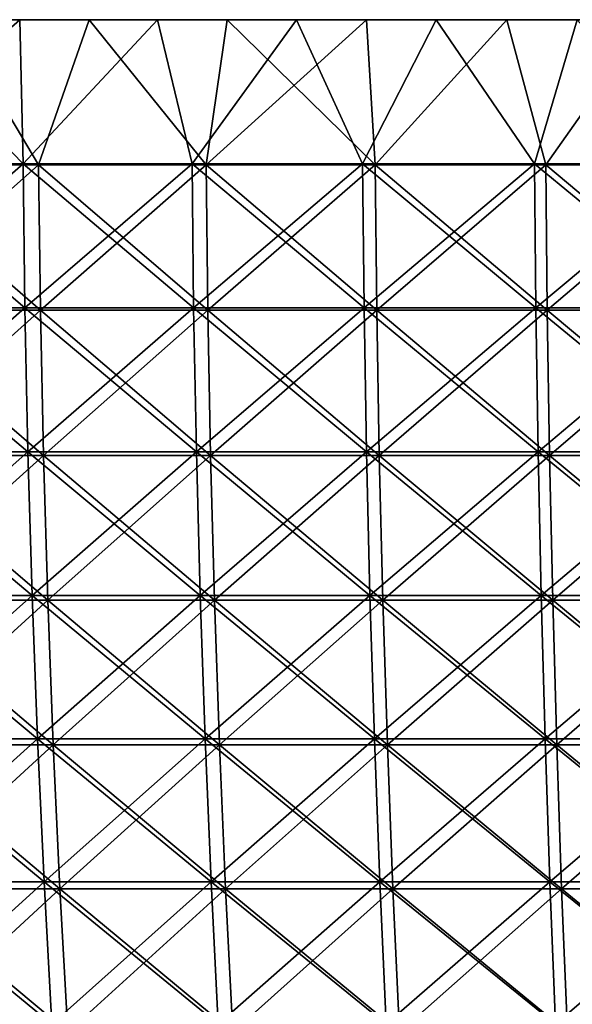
# Model space of a CAD drawing. Header units: millimetres. Extents: x -250 to 250, y 3898 to 4150.
# Tile 499 of 558: x -83 to -59, y 4107 to 4150. Entities that reach past the tile are written whole.
import ezdxf

# ---------------------------------------------------------------- set-up
doc = ezdxf.new("R2010")
doc.units = ezdxf.units.MM
doc.header["$LTSCALE"] = 5.599365
for name, color, linetype in [('1', 7, 'CONTINUOUS'), ('2', 7, 'CONTINUOUS'), ('3', 7, 'CONTINUOUS'), ('4', 7, 'CONTINUOUS'), ('5', 7, 'CONTINUOUS')]:
    doc.layers.add(name, color=color, linetype=linetype)

msp = doc.modelspace()

# ---------------------------------------------------------------- linework, layer by layer
at = {"layer": '1', "color": 251, "linetype": 'Continuous', "true_color": 0x504f50}
for points in [[(-89.103, 4150, 233.582), (-83.205, 4150, 235.748), (-80.213, 4150, 234.67), (-89.103, 4150, 233.582)], [(-86.132, 4150, 232.563), (-89.103, 4150, 233.582), (-80.213, 4150, 234.67), (-86.132, 4150, 232.563)], [(-83.205, 4150, -235.748), (-89.103, 4150, -233.582), (-80.213, 4150, -234.67), (-83.205, 4150, -235.748)], [(-80.213, 4150, -234.67), (-89.103, 4150, -233.582), (-86.132, 4150, -232.562), (-80.213, 4150, -234.67)], [(-83.205, 4150, 235.748), (-77.254, 4150, 237.764), (-74.242, 4150, 236.627), (-83.205, 4150, 235.748)], [(-80.213, 4150, 234.67), (-83.205, 4150, 235.748), (-74.242, 4150, 236.627), (-80.213, 4150, 234.67)], [(-77.254, 4150, -237.764), (-83.205, 4150, -235.748), (-74.242, 4150, -236.626), (-77.254, 4150, -237.764)], [(-74.242, 4150, -236.626), (-83.205, 4150, -235.748), (-80.213, 4150, -234.67), (-74.242, 4150, -236.626)], [(-77.254, 4150, 237.764), (-71.255, 4150, 239.63), (-68.224, 4150, 238.431), (-77.254, 4150, 237.764)], [(-74.242, 4150, 236.627), (-77.254, 4150, 237.764), (-68.224, 4150, 238.431), (-74.242, 4150, 236.627)], [(-71.255, 4150, -239.63), (-77.254, 4150, -237.764), (-68.224, 4150, -238.431), (-71.255, 4150, -239.63)], [(-68.224, 4150, -238.431), (-77.254, 4150, -237.764), (-74.242, 4150, -236.626), (-68.224, 4150, -238.431)], [(-71.255, 4150, 239.63), (-65.21, 4150, 241.345), (-62.162, 4150, 240.083), (-71.255, 4150, 239.63)], [(-68.224, 4150, 238.431), (-71.255, 4150, 239.63), (-62.162, 4150, 240.083), (-68.224, 4150, 238.431)], [(-65.21, 4150, -241.345), (-71.255, 4150, -239.63), (-62.162, 4150, -240.083), (-65.21, 4150, -241.345)], [(-62.162, 4150, -240.083), (-71.255, 4150, -239.63), (-68.224, 4150, -238.431), (-62.162, 4150, -240.083)], [(-65.21, 4150, 241.345), (-59.125, 4150, 242.908), (-56.06, 4150, 241.581), (-65.21, 4150, 241.345)], [(-62.162, 4150, 240.083), (-65.21, 4150, 241.345), (-56.06, 4150, 241.581), (-62.162, 4150, 240.083)], [(-59.125, 4150, -242.908), (-65.21, 4150, -241.345), (-56.06, 4150, -241.581), (-59.125, 4150, -242.908)], [(-56.06, 4150, -241.581), (-65.21, 4150, -241.345), (-62.162, 4150, -240.083), (-56.06, 4150, -241.581)]]:
    msp.add_3dface(points, dxfattribs=at)
at = {"layer": '2', "color": 251, "linetype": 'Continuous', "true_color": 0x504f50}
for points in [[(-89.103, 4150, -233.582), (-83.205, 4150, -235.748), (-90.282, 4143.772, -233.046), (-89.103, 4150, -233.582)], [(-83.205, 4150, -235.748), (-83.063, 4143.772, -235.715), (-90.282, 4143.772, -233.046), (-83.205, 4150, -235.748)], [(-83.205, 4150, -235.748), (-77.254, 4150, -237.764), (-83.063, 4143.772, -235.715), (-83.205, 4150, -235.748)], [(-77.254, 4150, -237.764), (-75.765, 4143.772, -238.162), (-83.063, 4143.772, -235.715), (-77.254, 4150, -237.764)], [(-77.254, 4150, -237.764), (-71.255, 4150, -239.63), (-75.765, 4143.772, -238.162), (-77.254, 4150, -237.764)], [(-71.255, 4150, -239.63), (-68.395, 4143.772, -240.382), (-75.765, 4143.772, -238.162), (-71.255, 4150, -239.63)], [(-71.255, 4150, -239.63), (-65.21, 4150, -241.345), (-68.395, 4143.772, -240.382), (-71.255, 4150, -239.63)], [(-65.21, 4150, -241.345), (-60.96, 4143.772, -242.374), (-68.395, 4143.772, -240.382), (-65.21, 4150, -241.345)], [(-65.21, 4150, -241.345), (-59.125, 4150, -242.908), (-60.96, 4143.772, -242.374), (-65.21, 4150, -241.345)], [(-59.125, 4150, -242.908), (-53.467, 4143.772, -244.136), (-60.96, 4143.772, -242.374), (-59.125, 4150, -242.908)], [(-83.063, 4143.772, -235.715), (-90.198, 4137.541, -232.828), (-90.282, 4143.772, -233.046), (-83.063, 4143.772, -235.715)], [(-82.985, 4137.541, -235.496), (-90.198, 4137.541, -232.828), (-83.063, 4143.772, -235.715), (-82.985, 4137.541, -235.496)], [(-75.765, 4143.772, -238.162), (-82.985, 4137.541, -235.496), (-83.063, 4143.772, -235.715), (-75.765, 4143.772, -238.162)], [(-75.694, 4137.541, -237.939), (-82.985, 4137.541, -235.496), (-75.765, 4143.772, -238.162), (-75.694, 4137.541, -237.939)], [(-68.395, 4143.772, -240.382), (-75.694, 4137.541, -237.939), (-75.765, 4143.772, -238.162), (-68.395, 4143.772, -240.382)], [(-68.331, 4137.541, -240.158), (-75.694, 4137.541, -237.939), (-68.395, 4143.772, -240.382), (-68.331, 4137.541, -240.158)], [(-60.96, 4143.772, -242.374), (-68.331, 4137.541, -240.158), (-68.395, 4143.772, -240.382), (-60.96, 4143.772, -242.374)], [(-60.903, 4137.541, -242.148), (-68.331, 4137.541, -240.158), (-60.96, 4143.772, -242.374), (-60.903, 4137.541, -242.148)], [(-53.467, 4143.772, -244.136), (-60.903, 4137.541, -242.148), (-60.96, 4143.772, -242.374), (-53.467, 4143.772, -244.136)], [(-53.417, 4137.541, -243.909), (-60.903, 4137.541, -242.148), (-53.467, 4143.772, -244.136), (-53.417, 4137.541, -243.909)], [(-82.985, 4137.541, -235.496), (-90.058, 4131.318, -232.466), (-90.198, 4137.541, -232.828), (-82.985, 4137.541, -235.496)], [(-82.856, 4131.318, -235.129), (-90.058, 4131.318, -232.466), (-82.985, 4137.541, -235.496), (-82.856, 4131.318, -235.129)], [(-75.694, 4137.541, -237.939), (-82.856, 4131.318, -235.129), (-82.985, 4137.541, -235.496), (-75.694, 4137.541, -237.939)], [(-75.576, 4131.318, -237.569), (-82.856, 4131.318, -235.129), (-75.694, 4137.541, -237.939), (-75.576, 4131.318, -237.569)], [(-68.331, 4137.541, -240.158), (-75.576, 4131.318, -237.569), (-75.694, 4137.541, -237.939), (-68.331, 4137.541, -240.158)], [(-68.224, 4131.318, -239.784), (-75.576, 4131.318, -237.569), (-68.331, 4137.541, -240.158), (-68.224, 4131.318, -239.784)], [(-60.903, 4137.541, -242.148), (-68.224, 4131.318, -239.784), (-68.331, 4137.541, -240.158), (-60.903, 4137.541, -242.148)], [(-60.808, 4131.318, -241.771), (-68.224, 4131.318, -239.784), (-60.903, 4137.541, -242.148), (-60.808, 4131.318, -241.771)], [(-53.417, 4137.541, -243.909), (-60.808, 4131.318, -241.771), (-60.903, 4137.541, -242.148), (-53.417, 4137.541, -243.909)], [(-53.334, 4131.318, -243.529), (-60.808, 4131.318, -241.771), (-53.417, 4137.541, -243.909), (-53.334, 4131.318, -243.529)], [(-82.856, 4131.318, -235.129), (-89.862, 4125.107, -231.96), (-90.058, 4131.318, -232.466), (-82.856, 4131.318, -235.129)], [(-82.676, 4125.107, -234.617), (-89.862, 4125.107, -231.96), (-82.856, 4131.318, -235.129), (-82.676, 4125.107, -234.617)], [(-75.576, 4131.318, -237.569), (-82.676, 4125.107, -234.617), (-82.856, 4131.318, -235.129), (-75.576, 4131.318, -237.569)], [(-75.412, 4125.107, -237.052), (-82.676, 4125.107, -234.617), (-75.576, 4131.318, -237.569), (-75.412, 4125.107, -237.052)], [(-68.224, 4131.318, -239.784), (-75.412, 4125.107, -237.052), (-75.576, 4131.318, -237.569), (-68.224, 4131.318, -239.784)], [(-68.076, 4125.107, -239.261), (-75.412, 4125.107, -237.052), (-68.224, 4131.318, -239.784), (-68.076, 4125.107, -239.261)], [(-60.808, 4131.318, -241.771), (-68.076, 4125.107, -239.261), (-68.224, 4131.318, -239.784), (-60.808, 4131.318, -241.771)], [(-60.675, 4125.107, -241.244), (-68.076, 4125.107, -239.261), (-60.808, 4131.318, -241.771), (-60.675, 4125.107, -241.244)], [(-53.334, 4131.318, -243.529), (-60.675, 4125.107, -241.244), (-60.808, 4131.318, -241.771), (-53.334, 4131.318, -243.529)], [(-53.217, 4125.107, -242.998), (-60.675, 4125.107, -241.244), (-53.334, 4131.318, -243.529), (-53.217, 4125.107, -242.998)], [(-82.676, 4125.107, -234.617), (-89.609, 4118.911, -231.308), (-89.862, 4125.107, -231.96), (-82.676, 4125.107, -234.617)], [(-82.444, 4118.911, -233.958), (-89.609, 4118.911, -231.308), (-82.676, 4125.107, -234.617), (-82.444, 4118.911, -233.958)], [(-75.412, 4125.107, -237.052), (-82.444, 4118.911, -233.958), (-82.676, 4125.107, -234.617), (-75.412, 4125.107, -237.052)], [(-75.2, 4118.911, -236.386), (-82.444, 4118.911, -233.958), (-75.412, 4125.107, -237.052), (-75.2, 4118.911, -236.386)], [(-68.076, 4125.107, -239.261), (-75.2, 4118.911, -236.386), (-75.412, 4125.107, -237.052), (-68.076, 4125.107, -239.261)], [(-67.885, 4118.911, -238.59), (-75.2, 4118.911, -236.386), (-68.076, 4125.107, -239.261), (-67.885, 4118.911, -238.59)], [(-60.675, 4125.107, -241.244), (-67.885, 4118.911, -238.59), (-68.076, 4125.107, -239.261), (-60.675, 4125.107, -241.244)], [(-60.505, 4118.911, -240.567), (-67.885, 4118.911, -238.59), (-60.675, 4125.107, -241.244), (-60.505, 4118.911, -240.567)], [(-53.217, 4125.107, -242.998), (-60.505, 4118.911, -240.567), (-60.675, 4125.107, -241.244), (-53.217, 4125.107, -242.998)], [(-53.068, 4118.911, -242.316), (-60.505, 4118.911, -240.567), (-53.217, 4125.107, -242.998), (-53.068, 4118.911, -242.316)], [(-82.444, 4118.911, -233.958), (-89.301, 4112.734, -230.514), (-89.609, 4118.911, -231.308), (-82.444, 4118.911, -233.958)], [(-82.16, 4112.734, -233.154), (-89.301, 4112.734, -230.514), (-82.444, 4118.911, -233.958), (-82.16, 4112.734, -233.154)], [(-75.2, 4118.911, -236.386), (-82.16, 4112.734, -233.154), (-82.444, 4118.911, -233.958), (-75.2, 4118.911, -236.386)], [(-74.941, 4112.734, -235.574), (-82.16, 4112.734, -233.154), (-75.2, 4118.911, -236.386), (-74.941, 4112.734, -235.574)], [(-67.885, 4118.911, -238.59), (-74.941, 4112.734, -235.574), (-75.2, 4118.911, -236.386), (-67.885, 4118.911, -238.59)], [(-67.651, 4112.734, -237.77), (-74.941, 4112.734, -235.574), (-67.885, 4118.911, -238.59), (-67.651, 4112.734, -237.77)], [(-60.505, 4118.911, -240.567), (-67.651, 4112.734, -237.77), (-67.885, 4118.911, -238.59), (-60.505, 4118.911, -240.567)], [(-60.297, 4112.734, -239.741), (-67.651, 4112.734, -237.77), (-60.505, 4118.911, -240.567), (-60.297, 4112.734, -239.741)], [(-53.068, 4118.911, -242.316), (-60.297, 4112.734, -239.741), (-60.505, 4118.911, -240.567), (-53.068, 4118.911, -242.316)], [(-52.886, 4112.734, -241.484), (-60.297, 4112.734, -239.741), (-53.068, 4118.911, -242.316), (-52.886, 4112.734, -241.484)], [(-82.16, 4112.734, -233.154), (-88.938, 4106.581, -229.575), (-89.301, 4112.734, -230.514), (-82.16, 4112.734, -233.154)], [(-81.826, 4106.581, -232.205), (-88.938, 4106.581, -229.575), (-82.16, 4112.734, -233.154), (-81.826, 4106.581, -232.205)], [(-74.941, 4112.734, -235.574), (-81.826, 4106.581, -232.205), (-82.16, 4112.734, -233.154), (-74.941, 4112.734, -235.574)], [(-74.636, 4106.581, -234.615), (-81.826, 4106.581, -232.205), (-74.941, 4112.734, -235.574), (-74.636, 4106.581, -234.615)], [(-67.651, 4112.734, -237.77), (-74.636, 4106.581, -234.615), (-74.941, 4112.734, -235.574), (-67.651, 4112.734, -237.77)], [(-67.376, 4106.581, -236.802), (-74.636, 4106.581, -234.615), (-67.651, 4112.734, -237.77), (-67.376, 4106.581, -236.802)], [(-60.297, 4112.734, -239.741), (-67.376, 4106.581, -236.802), (-67.651, 4112.734, -237.77), (-60.297, 4112.734, -239.741)], [(-60.052, 4106.581, -238.765), (-67.376, 4106.581, -236.802), (-60.297, 4112.734, -239.741), (-60.052, 4106.581, -238.765)], [(-52.886, 4112.734, -241.484), (-60.052, 4106.581, -238.765), (-60.297, 4112.734, -239.741), (-52.886, 4112.734, -241.484)], [(-52.67, 4106.581, -240.501), (-60.052, 4106.581, -238.765), (-52.886, 4112.734, -241.484), (-52.67, 4106.581, -240.501)]]:
    msp.add_3dface(points, dxfattribs=at)
at = {"layer": '3', "color": 251, "linetype": 'Continuous', "true_color": 0x504f50}
for points in [[(-89.103, 4150, 233.582), (-90.282, 4143.772, 233.046), (-83.063, 4143.772, 235.715), (-89.103, 4150, 233.582)], [(-83.205, 4150, 235.748), (-89.103, 4150, 233.582), (-83.063, 4143.772, 235.715), (-83.205, 4150, 235.748)], [(-77.254, 4150, 237.764), (-83.205, 4150, 235.748), (-83.063, 4143.772, 235.715), (-77.254, 4150, 237.764)], [(-77.254, 4150, 237.764), (-83.063, 4143.772, 235.715), (-75.765, 4143.772, 238.162), (-77.254, 4150, 237.764)], [(-71.255, 4150, 239.63), (-77.254, 4150, 237.764), (-75.765, 4143.772, 238.162), (-71.255, 4150, 239.63)], [(-71.255, 4150, 239.63), (-75.765, 4143.772, 238.162), (-68.395, 4143.772, 240.382), (-71.255, 4150, 239.63)], [(-65.21, 4150, 241.345), (-71.255, 4150, 239.63), (-68.395, 4143.772, 240.382), (-65.21, 4150, 241.345)], [(-65.21, 4150, 241.345), (-68.395, 4143.772, 240.382), (-60.96, 4143.772, 242.374), (-65.21, 4150, 241.345)], [(-59.125, 4150, 242.908), (-65.21, 4150, 241.345), (-60.96, 4143.772, 242.374), (-59.125, 4150, 242.908)], [(-59.125, 4150, 242.908), (-60.96, 4143.772, 242.374), (-53.467, 4143.772, 244.136), (-59.125, 4150, 242.908)], [(-90.198, 4137.541, 232.828), (-82.985, 4137.541, 235.496), (-90.282, 4143.772, 233.046), (-90.198, 4137.541, 232.828)], [(-90.282, 4143.772, 233.046), (-82.985, 4137.541, 235.496), (-83.063, 4143.772, 235.715), (-90.282, 4143.772, 233.046)], [(-82.985, 4137.541, 235.496), (-75.694, 4137.541, 237.939), (-83.063, 4143.772, 235.715), (-82.985, 4137.541, 235.496)], [(-83.063, 4143.772, 235.715), (-75.694, 4137.541, 237.939), (-75.765, 4143.772, 238.162), (-83.063, 4143.772, 235.715)], [(-75.694, 4137.541, 237.939), (-68.331, 4137.541, 240.158), (-75.765, 4143.772, 238.162), (-75.694, 4137.541, 237.939)], [(-75.765, 4143.772, 238.162), (-68.331, 4137.541, 240.158), (-68.395, 4143.772, 240.382), (-75.765, 4143.772, 238.162)], [(-68.331, 4137.541, 240.158), (-60.903, 4137.541, 242.148), (-68.395, 4143.772, 240.382), (-68.331, 4137.541, 240.158)], [(-68.395, 4143.772, 240.382), (-60.903, 4137.541, 242.148), (-60.96, 4143.772, 242.374), (-68.395, 4143.772, 240.382)], [(-60.903, 4137.541, 242.148), (-53.417, 4137.541, 243.909), (-60.96, 4143.772, 242.374), (-60.903, 4137.541, 242.148)], [(-60.96, 4143.772, 242.374), (-53.417, 4137.541, 243.909), (-53.467, 4143.772, 244.136), (-60.96, 4143.772, 242.374)], [(-90.058, 4131.318, 232.466), (-82.856, 4131.318, 235.129), (-90.198, 4137.541, 232.828), (-90.058, 4131.318, 232.466)], [(-90.198, 4137.541, 232.828), (-82.856, 4131.318, 235.129), (-82.985, 4137.541, 235.496), (-90.198, 4137.541, 232.828)], [(-82.856, 4131.318, 235.129), (-75.576, 4131.318, 237.569), (-82.985, 4137.541, 235.496), (-82.856, 4131.318, 235.129)], [(-82.985, 4137.541, 235.496), (-75.576, 4131.318, 237.569), (-75.694, 4137.541, 237.939), (-82.985, 4137.541, 235.496)], [(-75.576, 4131.318, 237.569), (-68.224, 4131.318, 239.784), (-75.694, 4137.541, 237.939), (-75.576, 4131.318, 237.569)], [(-75.694, 4137.541, 237.939), (-68.224, 4131.318, 239.784), (-68.331, 4137.541, 240.158), (-75.694, 4137.541, 237.939)], [(-68.224, 4131.318, 239.784), (-60.808, 4131.318, 241.771), (-68.331, 4137.541, 240.158), (-68.224, 4131.318, 239.784)], [(-68.331, 4137.541, 240.158), (-60.808, 4131.318, 241.771), (-60.903, 4137.541, 242.148), (-68.331, 4137.541, 240.158)], [(-60.808, 4131.318, 241.771), (-53.334, 4131.318, 243.529), (-60.903, 4137.541, 242.148), (-60.808, 4131.318, 241.771)], [(-60.903, 4137.541, 242.148), (-53.334, 4131.318, 243.529), (-53.417, 4137.541, 243.909), (-60.903, 4137.541, 242.148)], [(-89.862, 4125.107, 231.96), (-82.676, 4125.107, 234.617), (-90.058, 4131.318, 232.466), (-89.862, 4125.107, 231.96)], [(-90.058, 4131.318, 232.466), (-82.676, 4125.107, 234.617), (-82.856, 4131.318, 235.129), (-90.058, 4131.318, 232.466)], [(-82.676, 4125.107, 234.617), (-75.412, 4125.107, 237.052), (-82.856, 4131.318, 235.129), (-82.676, 4125.107, 234.617)], [(-82.856, 4131.318, 235.129), (-75.412, 4125.107, 237.052), (-75.576, 4131.318, 237.569), (-82.856, 4131.318, 235.129)], [(-75.412, 4125.107, 237.052), (-68.076, 4125.107, 239.261), (-75.576, 4131.318, 237.569), (-75.412, 4125.107, 237.052)], [(-75.576, 4131.318, 237.569), (-68.076, 4125.107, 239.261), (-68.224, 4131.318, 239.784), (-75.576, 4131.318, 237.569)], [(-68.076, 4125.107, 239.261), (-60.675, 4125.107, 241.244), (-68.224, 4131.318, 239.784), (-68.076, 4125.107, 239.261)], [(-68.224, 4131.318, 239.784), (-60.675, 4125.107, 241.244), (-60.808, 4131.318, 241.771), (-68.224, 4131.318, 239.784)], [(-60.675, 4125.107, 241.244), (-53.217, 4125.107, 242.998), (-60.808, 4131.318, 241.771), (-60.675, 4125.107, 241.244)], [(-60.808, 4131.318, 241.771), (-53.217, 4125.107, 242.998), (-53.334, 4131.318, 243.529), (-60.808, 4131.318, 241.771)], [(-89.609, 4118.911, 231.308), (-82.444, 4118.911, 233.958), (-89.862, 4125.107, 231.96), (-89.609, 4118.911, 231.308)], [(-89.862, 4125.107, 231.96), (-82.444, 4118.911, 233.958), (-82.676, 4125.107, 234.617), (-89.862, 4125.107, 231.96)], [(-82.444, 4118.911, 233.958), (-75.2, 4118.911, 236.386), (-82.676, 4125.107, 234.617), (-82.444, 4118.911, 233.958)], [(-82.676, 4125.107, 234.617), (-75.2, 4118.911, 236.386), (-75.412, 4125.107, 237.052), (-82.676, 4125.107, 234.617)], [(-75.2, 4118.911, 236.386), (-67.885, 4118.911, 238.59), (-75.412, 4125.107, 237.052), (-75.2, 4118.911, 236.386)], [(-75.412, 4125.107, 237.052), (-67.885, 4118.911, 238.59), (-68.076, 4125.107, 239.261), (-75.412, 4125.107, 237.052)], [(-67.885, 4118.911, 238.59), (-60.505, 4118.911, 240.567), (-68.076, 4125.107, 239.261), (-67.885, 4118.911, 238.59)], [(-68.076, 4125.107, 239.261), (-60.505, 4118.911, 240.567), (-60.675, 4125.107, 241.244), (-68.076, 4125.107, 239.261)], [(-60.505, 4118.911, 240.567), (-53.068, 4118.911, 242.316), (-60.675, 4125.107, 241.244), (-60.505, 4118.911, 240.567)], [(-60.675, 4125.107, 241.244), (-53.068, 4118.911, 242.316), (-53.217, 4125.107, 242.998), (-60.675, 4125.107, 241.244)], [(-89.301, 4112.734, 230.514), (-82.16, 4112.734, 233.154), (-89.609, 4118.911, 231.308), (-89.301, 4112.734, 230.514)], [(-89.609, 4118.911, 231.308), (-82.16, 4112.734, 233.154), (-82.444, 4118.911, 233.958), (-89.609, 4118.911, 231.308)], [(-82.16, 4112.734, 233.154), (-74.941, 4112.734, 235.574), (-82.444, 4118.911, 233.958), (-82.16, 4112.734, 233.154)], [(-82.444, 4118.911, 233.958), (-74.941, 4112.734, 235.574), (-75.2, 4118.911, 236.386), (-82.444, 4118.911, 233.958)], [(-74.941, 4112.734, 235.574), (-67.651, 4112.734, 237.77), (-75.2, 4118.911, 236.386), (-74.941, 4112.734, 235.574)], [(-75.2, 4118.911, 236.386), (-67.651, 4112.734, 237.77), (-67.885, 4118.911, 238.59), (-75.2, 4118.911, 236.386)], [(-67.651, 4112.734, 237.77), (-60.297, 4112.734, 239.741), (-67.885, 4118.911, 238.59), (-67.651, 4112.734, 237.77)], [(-67.885, 4118.911, 238.59), (-60.297, 4112.734, 239.741), (-60.505, 4118.911, 240.567), (-67.885, 4118.911, 238.59)], [(-60.297, 4112.734, 239.741), (-52.886, 4112.734, 241.484), (-60.505, 4118.911, 240.567), (-60.297, 4112.734, 239.741)], [(-60.505, 4118.911, 240.567), (-52.886, 4112.734, 241.484), (-53.068, 4118.911, 242.316), (-60.505, 4118.911, 240.567)], [(-88.938, 4106.581, 229.575), (-81.826, 4106.581, 232.205), (-89.301, 4112.734, 230.514), (-88.938, 4106.581, 229.575)], [(-89.301, 4112.734, 230.514), (-81.826, 4106.581, 232.205), (-82.16, 4112.734, 233.154), (-89.301, 4112.734, 230.514)], [(-81.826, 4106.581, 232.205), (-74.636, 4106.581, 234.615), (-82.16, 4112.734, 233.154), (-81.826, 4106.581, 232.205)], [(-82.16, 4112.734, 233.154), (-74.636, 4106.581, 234.615), (-74.941, 4112.734, 235.574), (-82.16, 4112.734, 233.154)], [(-74.636, 4106.581, 234.615), (-67.376, 4106.581, 236.802), (-74.941, 4112.734, 235.574), (-74.636, 4106.581, 234.615)], [(-74.941, 4112.734, 235.574), (-67.376, 4106.581, 236.802), (-67.651, 4112.734, 237.77), (-74.941, 4112.734, 235.574)], [(-67.376, 4106.581, 236.802), (-60.052, 4106.581, 238.765), (-67.651, 4112.734, 237.77), (-67.376, 4106.581, 236.802)], [(-67.651, 4112.734, 237.77), (-60.052, 4106.581, 238.765), (-60.297, 4112.734, 239.741), (-67.651, 4112.734, 237.77)], [(-60.052, 4106.581, 238.765), (-52.67, 4106.581, 240.501), (-60.297, 4112.734, 239.741), (-60.052, 4106.581, 238.765)], [(-60.297, 4112.734, 239.741), (-52.67, 4106.581, 240.501), (-52.886, 4112.734, 241.484), (-60.297, 4112.734, 239.741)]]:
    msp.add_3dface(points, dxfattribs=at)
at = {"layer": '4', "color": 155, "linetype": 'Continuous', "true_color": 0x4a708c}
for points in [[(-86.132, 4150, 232.563), (-82.398, 4143.721, 233.827), (-89.559, 4143.721, 231.179), (-86.132, 4150, 232.563)], [(-86.132, 4150, 232.563), (-80.213, 4150, 234.67), (-82.398, 4143.721, 233.827), (-86.132, 4150, 232.563)], [(-80.213, 4150, 234.67), (-75.158, 4143.721, 236.254), (-82.398, 4143.721, 233.827), (-80.213, 4150, 234.67)], [(-80.213, 4150, 234.67), (-74.242, 4150, 236.627), (-75.158, 4143.721, 236.254), (-80.213, 4150, 234.67)], [(-74.242, 4150, 236.627), (-68.224, 4150, 238.431), (-75.158, 4143.721, 236.254), (-74.242, 4150, 236.627)], [(-68.224, 4150, 238.431), (-67.847, 4143.721, 238.456), (-75.158, 4143.721, 236.254), (-68.224, 4150, 238.431)], [(-68.224, 4150, 238.431), (-62.162, 4150, 240.083), (-67.847, 4143.721, 238.456), (-68.224, 4150, 238.431)], [(-62.162, 4150, 240.083), (-60.471, 4143.721, 240.433), (-67.847, 4143.721, 238.456), (-62.162, 4150, 240.083)], [(-62.162, 4150, 240.083), (-56.06, 4150, 241.581), (-60.471, 4143.721, 240.433), (-62.162, 4150, 240.083)], [(-56.06, 4150, 241.581), (-53.038, 4143.721, 242.181), (-60.471, 4143.721, 240.433), (-56.06, 4150, 241.581)], [(-82.398, 4143.721, 233.827), (-89.473, 4137.44, 230.956), (-89.559, 4143.721, 231.179), (-82.398, 4143.721, 233.827)], [(-82.318, 4137.44, 233.602), (-89.473, 4137.44, 230.956), (-82.398, 4143.721, 233.827), (-82.318, 4137.44, 233.602)], [(-75.158, 4143.721, 236.254), (-82.318, 4137.44, 233.602), (-82.398, 4143.721, 233.827), (-75.158, 4143.721, 236.254)], [(-75.085, 4137.44, 236.026), (-82.318, 4137.44, 233.602), (-75.158, 4143.721, 236.254), (-75.085, 4137.44, 236.026)], [(-67.847, 4143.721, 238.456), (-75.085, 4137.44, 236.026), (-75.158, 4143.721, 236.254), (-67.847, 4143.721, 238.456)], [(-67.781, 4137.44, 238.227), (-75.085, 4137.44, 236.026), (-67.847, 4143.721, 238.456), (-67.781, 4137.44, 238.227)], [(-60.471, 4143.721, 240.433), (-67.781, 4137.44, 238.227), (-67.847, 4143.721, 238.456), (-60.471, 4143.721, 240.433)], [(-60.413, 4137.44, 240.201), (-67.781, 4137.44, 238.227), (-60.471, 4143.721, 240.433), (-60.413, 4137.44, 240.201)], [(-53.038, 4143.721, 242.181), (-60.413, 4137.44, 240.201), (-60.471, 4143.721, 240.433), (-53.038, 4143.721, 242.181)], [(-52.987, 4137.44, 241.947), (-60.413, 4137.44, 240.201), (-53.038, 4143.721, 242.181), (-52.987, 4137.44, 241.947)], [(-82.318, 4137.44, 233.602), (-89.329, 4131.167, 230.585), (-89.473, 4137.44, 230.956), (-82.318, 4137.44, 233.602)], [(-82.186, 4131.167, 233.227), (-89.329, 4131.167, 230.585), (-82.318, 4137.44, 233.602), (-82.186, 4131.167, 233.227)], [(-75.085, 4137.44, 236.026), (-82.186, 4131.167, 233.227), (-82.318, 4137.44, 233.602), (-75.085, 4137.44, 236.026)], [(-74.965, 4131.167, 235.647), (-82.186, 4131.167, 233.227), (-75.085, 4137.44, 236.026), (-74.965, 4131.167, 235.647)], [(-67.781, 4137.44, 238.227), (-74.965, 4131.167, 235.647), (-75.085, 4137.44, 236.026), (-67.781, 4137.44, 238.227)], [(-67.672, 4131.167, 237.844), (-74.965, 4131.167, 235.647), (-67.781, 4137.44, 238.227), (-67.672, 4131.167, 237.844)], [(-60.413, 4137.44, 240.201), (-67.672, 4131.167, 237.844), (-67.781, 4137.44, 238.227), (-60.413, 4137.44, 240.201)], [(-60.316, 4131.167, 239.815), (-67.672, 4131.167, 237.844), (-60.413, 4137.44, 240.201), (-60.316, 4131.167, 239.815)], [(-52.987, 4137.44, 241.947), (-60.316, 4131.167, 239.815), (-60.413, 4137.44, 240.201), (-52.987, 4137.44, 241.947)], [(-52.902, 4131.167, 241.559), (-60.316, 4131.167, 239.815), (-52.987, 4137.44, 241.947), (-52.902, 4131.167, 241.559)], [(-82.186, 4131.167, 233.227), (-89.128, 4124.906, 230.066), (-89.329, 4131.167, 230.585), (-82.186, 4131.167, 233.227)], [(-82.001, 4124.906, 232.702), (-89.128, 4124.906, 230.066), (-82.186, 4131.167, 233.227), (-82.001, 4124.906, 232.702)], [(-74.965, 4131.167, 235.647), (-82.001, 4124.906, 232.702), (-82.186, 4131.167, 233.227), (-74.965, 4131.167, 235.647)], [(-74.796, 4124.906, 235.117), (-82.001, 4124.906, 232.702), (-74.965, 4131.167, 235.647), (-74.796, 4124.906, 235.117)], [(-67.672, 4131.167, 237.844), (-74.796, 4124.906, 235.117), (-74.965, 4131.167, 235.647), (-67.672, 4131.167, 237.844)], [(-67.52, 4124.906, 237.308), (-74.796, 4124.906, 235.117), (-67.672, 4131.167, 237.844), (-67.52, 4124.906, 237.308)], [(-60.316, 4131.167, 239.815), (-67.52, 4124.906, 237.308), (-67.672, 4131.167, 237.844), (-60.316, 4131.167, 239.815)], [(-60.18, 4124.906, 239.275), (-67.52, 4124.906, 237.308), (-60.316, 4131.167, 239.815), (-60.18, 4124.906, 239.275)], [(-52.902, 4131.167, 241.559), (-60.18, 4124.906, 239.275), (-60.316, 4131.167, 239.815), (-52.902, 4131.167, 241.559)], [(-52.783, 4124.906, 241.015), (-60.18, 4124.906, 239.275), (-52.902, 4131.167, 241.559), (-52.783, 4124.906, 241.015)], [(-82.001, 4124.906, 232.702), (-88.87, 4118.661, 229.399), (-89.128, 4124.906, 230.066), (-82.001, 4124.906, 232.702)], [(-81.763, 4118.661, 232.027), (-88.87, 4118.661, 229.399), (-82.001, 4124.906, 232.702), (-81.763, 4118.661, 232.027)], [(-74.796, 4124.906, 235.117), (-81.763, 4118.661, 232.027), (-82.001, 4124.906, 232.702), (-74.796, 4124.906, 235.117)], [(-74.579, 4118.661, 234.435), (-81.763, 4118.661, 232.027), (-74.796, 4124.906, 235.117), (-74.579, 4118.661, 234.435)], [(-67.52, 4124.906, 237.308), (-74.579, 4118.661, 234.435), (-74.796, 4124.906, 235.117), (-67.52, 4124.906, 237.308)], [(-67.324, 4118.661, 236.621), (-74.579, 4118.661, 234.435), (-67.52, 4124.906, 237.308), (-67.324, 4118.661, 236.621)], [(-60.18, 4124.906, 239.275), (-67.324, 4118.661, 236.621), (-67.52, 4124.906, 237.308), (-60.18, 4124.906, 239.275)], [(-60.006, 4118.661, 238.582), (-67.324, 4118.661, 236.621), (-60.18, 4124.906, 239.275), (-60.006, 4118.661, 238.582)], [(-52.783, 4124.906, 241.015), (-60.006, 4118.661, 238.582), (-60.18, 4124.906, 239.275), (-52.783, 4124.906, 241.015)], [(-52.63, 4118.661, 240.316), (-60.006, 4118.661, 238.582), (-52.783, 4124.906, 241.015), (-52.63, 4118.661, 240.316)], [(-81.763, 4118.661, 232.027), (-88.554, 4112.436, 228.585), (-88.87, 4118.661, 229.399), (-81.763, 4118.661, 232.027)], [(-81.473, 4112.436, 231.204), (-88.554, 4112.436, 228.585), (-81.763, 4118.661, 232.027), (-81.473, 4112.436, 231.204)], [(-74.579, 4118.661, 234.435), (-81.473, 4112.436, 231.204), (-81.763, 4118.661, 232.027), (-74.579, 4118.661, 234.435)], [(-74.314, 4112.436, 233.603), (-81.473, 4112.436, 231.204), (-74.579, 4118.661, 234.435), (-74.314, 4112.436, 233.603)], [(-67.324, 4118.661, 236.621), (-74.314, 4112.436, 233.603), (-74.579, 4118.661, 234.435), (-67.324, 4118.661, 236.621)], [(-67.085, 4112.436, 235.781), (-74.314, 4112.436, 233.603), (-67.324, 4118.661, 236.621), (-67.085, 4112.436, 235.781)], [(-60.006, 4118.661, 238.582), (-67.085, 4112.436, 235.781), (-67.324, 4118.661, 236.621), (-60.006, 4118.661, 238.582)], [(-59.793, 4112.436, 237.735), (-67.085, 4112.436, 235.781), (-60.006, 4118.661, 238.582), (-59.793, 4112.436, 237.735)], [(-52.63, 4118.661, 240.316), (-59.793, 4112.436, 237.735), (-60.006, 4118.661, 238.582), (-52.63, 4118.661, 240.316)], [(-52.443, 4112.436, 239.463), (-59.793, 4112.436, 237.735), (-52.63, 4118.661, 240.316), (-52.443, 4112.436, 239.463)], [(-81.473, 4112.436, 231.204), (-88.182, 4106.235, 227.624), (-88.554, 4112.436, 228.585), (-81.473, 4112.436, 231.204)], [(-81.13, 4106.235, 230.231), (-88.182, 4106.235, 227.624), (-81.473, 4112.436, 231.204), (-81.13, 4106.235, 230.231)], [(-74.314, 4112.436, 233.603), (-81.13, 4106.235, 230.231), (-81.473, 4112.436, 231.204), (-74.314, 4112.436, 233.603)], [(-74.002, 4106.235, 232.621), (-81.13, 4106.235, 230.231), (-74.314, 4112.436, 233.603), (-74.002, 4106.235, 232.621)], [(-67.085, 4112.436, 235.781), (-74.002, 4106.235, 232.621), (-74.314, 4112.436, 233.603), (-67.085, 4112.436, 235.781)], [(-66.803, 4106.235, 234.789), (-74.002, 4106.235, 232.621), (-67.085, 4112.436, 235.781), (-66.803, 4106.235, 234.789)], [(-59.793, 4112.436, 237.735), (-66.803, 4106.235, 234.789), (-67.085, 4112.436, 235.781), (-59.793, 4112.436, 237.735)], [(-59.541, 4106.235, 236.735), (-66.803, 4106.235, 234.789), (-59.793, 4112.436, 237.735), (-59.541, 4106.235, 236.735)], [(-52.443, 4112.436, 239.463), (-59.541, 4106.235, 236.735), (-59.793, 4112.436, 237.735), (-52.443, 4112.436, 239.463)], [(-52.223, 4106.235, 238.456), (-59.541, 4106.235, 236.735), (-52.443, 4112.436, 239.463), (-52.223, 4106.235, 238.456)]]:
    msp.add_3dface(points, dxfattribs=at)
at = {"layer": '5', "color": 155, "linetype": 'Continuous', "true_color": 0x4a708c}
for points in [[(-86.132, 4150, -232.562), (-89.559, 4143.721, -231.179), (-82.398, 4143.721, -233.827), (-86.132, 4150, -232.562)], [(-80.213, 4150, -234.67), (-86.132, 4150, -232.562), (-82.398, 4143.721, -233.827), (-80.213, 4150, -234.67)], [(-80.213, 4150, -234.67), (-82.398, 4143.721, -233.827), (-75.158, 4143.721, -236.254), (-80.213, 4150, -234.67)], [(-74.242, 4150, -236.626), (-80.213, 4150, -234.67), (-75.158, 4143.721, -236.254), (-74.242, 4150, -236.626)], [(-74.242, 4150, -236.626), (-75.158, 4143.721, -236.254), (-67.847, 4143.721, -238.456), (-74.242, 4150, -236.626)], [(-68.224, 4150, -238.431), (-74.242, 4150, -236.626), (-67.847, 4143.721, -238.456), (-68.224, 4150, -238.431)], [(-62.162, 4150, -240.083), (-68.224, 4150, -238.431), (-67.847, 4143.721, -238.456), (-62.162, 4150, -240.083)], [(-62.162, 4150, -240.083), (-67.847, 4143.721, -238.456), (-60.471, 4143.721, -240.433), (-62.162, 4150, -240.083)], [(-56.06, 4150, -241.581), (-62.162, 4150, -240.083), (-60.471, 4143.721, -240.433), (-56.06, 4150, -241.581)], [(-56.06, 4150, -241.581), (-60.471, 4143.721, -240.433), (-53.038, 4143.721, -242.181), (-56.06, 4150, -241.581)], [(-89.473, 4137.44, -230.956), (-82.318, 4137.44, -233.602), (-89.559, 4143.721, -231.179), (-89.473, 4137.44, -230.956)], [(-89.559, 4143.721, -231.179), (-82.318, 4137.44, -233.602), (-82.398, 4143.721, -233.827), (-89.559, 4143.721, -231.179)], [(-82.318, 4137.44, -233.602), (-75.085, 4137.44, -236.026), (-82.398, 4143.721, -233.827), (-82.318, 4137.44, -233.602)], [(-82.398, 4143.721, -233.827), (-75.085, 4137.44, -236.026), (-75.158, 4143.721, -236.254), (-82.398, 4143.721, -233.827)], [(-75.085, 4137.44, -236.026), (-67.781, 4137.44, -238.227), (-75.158, 4143.721, -236.254), (-75.085, 4137.44, -236.026)], [(-75.158, 4143.721, -236.254), (-67.781, 4137.44, -238.227), (-67.847, 4143.721, -238.456), (-75.158, 4143.721, -236.254)], [(-67.781, 4137.44, -238.227), (-60.413, 4137.44, -240.201), (-67.847, 4143.721, -238.456), (-67.781, 4137.44, -238.227)], [(-67.847, 4143.721, -238.456), (-60.413, 4137.44, -240.201), (-60.471, 4143.721, -240.433), (-67.847, 4143.721, -238.456)], [(-60.413, 4137.44, -240.201), (-52.987, 4137.44, -241.947), (-60.471, 4143.721, -240.433), (-60.413, 4137.44, -240.201)], [(-60.471, 4143.721, -240.433), (-52.987, 4137.44, -241.947), (-53.038, 4143.721, -242.181), (-60.471, 4143.721, -240.433)], [(-89.329, 4131.167, -230.585), (-82.186, 4131.167, -233.227), (-89.473, 4137.44, -230.956), (-89.329, 4131.167, -230.585)], [(-89.473, 4137.44, -230.956), (-82.186, 4131.167, -233.227), (-82.318, 4137.44, -233.602), (-89.473, 4137.44, -230.956)], [(-82.186, 4131.167, -233.227), (-74.965, 4131.167, -235.647), (-82.318, 4137.44, -233.602), (-82.186, 4131.167, -233.227)], [(-82.318, 4137.44, -233.602), (-74.965, 4131.167, -235.647), (-75.085, 4137.44, -236.026), (-82.318, 4137.44, -233.602)], [(-74.965, 4131.167, -235.647), (-67.672, 4131.167, -237.844), (-75.085, 4137.44, -236.026), (-74.965, 4131.167, -235.647)], [(-75.085, 4137.44, -236.026), (-67.672, 4131.167, -237.844), (-67.781, 4137.44, -238.227), (-75.085, 4137.44, -236.026)], [(-67.672, 4131.167, -237.844), (-60.316, 4131.167, -239.815), (-67.781, 4137.44, -238.227), (-67.672, 4131.167, -237.844)], [(-67.781, 4137.44, -238.227), (-60.316, 4131.167, -239.815), (-60.413, 4137.44, -240.201), (-67.781, 4137.44, -238.227)], [(-60.316, 4131.167, -239.815), (-52.902, 4131.167, -241.559), (-60.413, 4137.44, -240.201), (-60.316, 4131.167, -239.815)], [(-60.413, 4137.44, -240.201), (-52.902, 4131.167, -241.559), (-52.987, 4137.44, -241.947), (-60.413, 4137.44, -240.201)], [(-89.128, 4124.906, -230.066), (-82.001, 4124.906, -232.702), (-89.329, 4131.167, -230.585), (-89.128, 4124.906, -230.066)], [(-89.329, 4131.167, -230.585), (-82.001, 4124.906, -232.702), (-82.186, 4131.167, -233.227), (-89.329, 4131.167, -230.585)], [(-82.001, 4124.906, -232.702), (-74.796, 4124.906, -235.117), (-82.186, 4131.167, -233.227), (-82.001, 4124.906, -232.702)], [(-82.186, 4131.167, -233.227), (-74.796, 4124.906, -235.117), (-74.965, 4131.167, -235.647), (-82.186, 4131.167, -233.227)], [(-74.796, 4124.906, -235.117), (-67.52, 4124.906, -237.308), (-74.965, 4131.167, -235.647), (-74.796, 4124.906, -235.117)], [(-74.965, 4131.167, -235.647), (-67.52, 4124.906, -237.308), (-67.672, 4131.167, -237.844), (-74.965, 4131.167, -235.647)], [(-67.52, 4124.906, -237.308), (-60.18, 4124.906, -239.275), (-67.672, 4131.167, -237.844), (-67.52, 4124.906, -237.308)], [(-67.672, 4131.167, -237.844), (-60.18, 4124.906, -239.275), (-60.316, 4131.167, -239.815), (-67.672, 4131.167, -237.844)], [(-60.18, 4124.906, -239.275), (-52.783, 4124.906, -241.015), (-60.316, 4131.167, -239.815), (-60.18, 4124.906, -239.275)], [(-60.316, 4131.167, -239.815), (-52.783, 4124.906, -241.015), (-52.902, 4131.167, -241.559), (-60.316, 4131.167, -239.815)], [(-88.87, 4118.661, -229.399), (-81.763, 4118.661, -232.027), (-89.128, 4124.906, -230.066), (-88.87, 4118.661, -229.399)], [(-89.128, 4124.906, -230.066), (-81.763, 4118.661, -232.027), (-82.001, 4124.906, -232.702), (-89.128, 4124.906, -230.066)], [(-81.763, 4118.661, -232.027), (-74.579, 4118.661, -234.435), (-82.001, 4124.906, -232.702), (-81.763, 4118.661, -232.027)], [(-82.001, 4124.906, -232.702), (-74.579, 4118.661, -234.435), (-74.796, 4124.906, -235.117), (-82.001, 4124.906, -232.702)], [(-74.579, 4118.661, -234.435), (-67.324, 4118.661, -236.621), (-74.796, 4124.906, -235.117), (-74.579, 4118.661, -234.435)], [(-74.796, 4124.906, -235.117), (-67.324, 4118.661, -236.621), (-67.52, 4124.906, -237.308), (-74.796, 4124.906, -235.117)], [(-67.324, 4118.661, -236.621), (-60.006, 4118.661, -238.582), (-67.52, 4124.906, -237.308), (-67.324, 4118.661, -236.621)], [(-67.52, 4124.906, -237.308), (-60.006, 4118.661, -238.582), (-60.18, 4124.906, -239.275), (-67.52, 4124.906, -237.308)], [(-60.006, 4118.661, -238.582), (-52.63, 4118.661, -240.316), (-60.18, 4124.906, -239.275), (-60.006, 4118.661, -238.582)], [(-60.18, 4124.906, -239.275), (-52.63, 4118.661, -240.316), (-52.783, 4124.906, -241.015), (-60.18, 4124.906, -239.275)], [(-88.554, 4112.436, -228.585), (-81.473, 4112.436, -231.204), (-88.87, 4118.661, -229.399), (-88.554, 4112.436, -228.585)], [(-88.87, 4118.661, -229.399), (-81.473, 4112.436, -231.204), (-81.763, 4118.661, -232.027), (-88.87, 4118.661, -229.399)], [(-81.473, 4112.436, -231.204), (-74.314, 4112.436, -233.603), (-81.763, 4118.661, -232.027), (-81.473, 4112.436, -231.204)], [(-81.763, 4118.661, -232.027), (-74.314, 4112.436, -233.603), (-74.579, 4118.661, -234.435), (-81.763, 4118.661, -232.027)], [(-74.314, 4112.436, -233.603), (-67.085, 4112.436, -235.781), (-74.579, 4118.661, -234.435), (-74.314, 4112.436, -233.603)], [(-74.579, 4118.661, -234.435), (-67.085, 4112.436, -235.781), (-67.324, 4118.661, -236.621), (-74.579, 4118.661, -234.435)], [(-67.085, 4112.436, -235.781), (-59.793, 4112.436, -237.735), (-67.324, 4118.661, -236.621), (-67.085, 4112.436, -235.781)], [(-67.324, 4118.661, -236.621), (-59.793, 4112.436, -237.735), (-60.006, 4118.661, -238.582), (-67.324, 4118.661, -236.621)], [(-59.793, 4112.436, -237.735), (-52.443, 4112.436, -239.463), (-60.006, 4118.661, -238.582), (-59.793, 4112.436, -237.735)], [(-60.006, 4118.661, -238.582), (-52.443, 4112.436, -239.463), (-52.63, 4118.661, -240.316), (-60.006, 4118.661, -238.582)], [(-88.182, 4106.235, -227.624), (-81.13, 4106.235, -230.231), (-88.554, 4112.436, -228.585), (-88.182, 4106.235, -227.624)], [(-88.554, 4112.436, -228.585), (-81.13, 4106.235, -230.231), (-81.473, 4112.436, -231.204), (-88.554, 4112.436, -228.585)], [(-81.13, 4106.235, -230.231), (-74.002, 4106.235, -232.621), (-81.473, 4112.436, -231.204), (-81.13, 4106.235, -230.231)], [(-81.473, 4112.436, -231.204), (-74.002, 4106.235, -232.621), (-74.314, 4112.436, -233.603), (-81.473, 4112.436, -231.204)], [(-74.002, 4106.235, -232.621), (-66.803, 4106.235, -234.789), (-74.314, 4112.436, -233.603), (-74.002, 4106.235, -232.621)], [(-74.314, 4112.436, -233.603), (-66.803, 4106.235, -234.789), (-67.085, 4112.436, -235.781), (-74.314, 4112.436, -233.603)], [(-66.803, 4106.235, -234.789), (-59.541, 4106.235, -236.735), (-67.085, 4112.436, -235.781), (-66.803, 4106.235, -234.789)], [(-67.085, 4112.436, -235.781), (-59.541, 4106.235, -236.735), (-59.793, 4112.436, -237.735), (-67.085, 4112.436, -235.781)], [(-59.541, 4106.235, -236.735), (-52.223, 4106.235, -238.456), (-59.793, 4112.436, -237.735), (-59.541, 4106.235, -236.735)], [(-59.793, 4112.436, -237.735), (-52.223, 4106.235, -238.456), (-52.443, 4112.436, -239.463), (-59.793, 4112.436, -237.735)]]:
    msp.add_3dface(points, dxfattribs=at)

doc.saveas('drawing.dxf')
